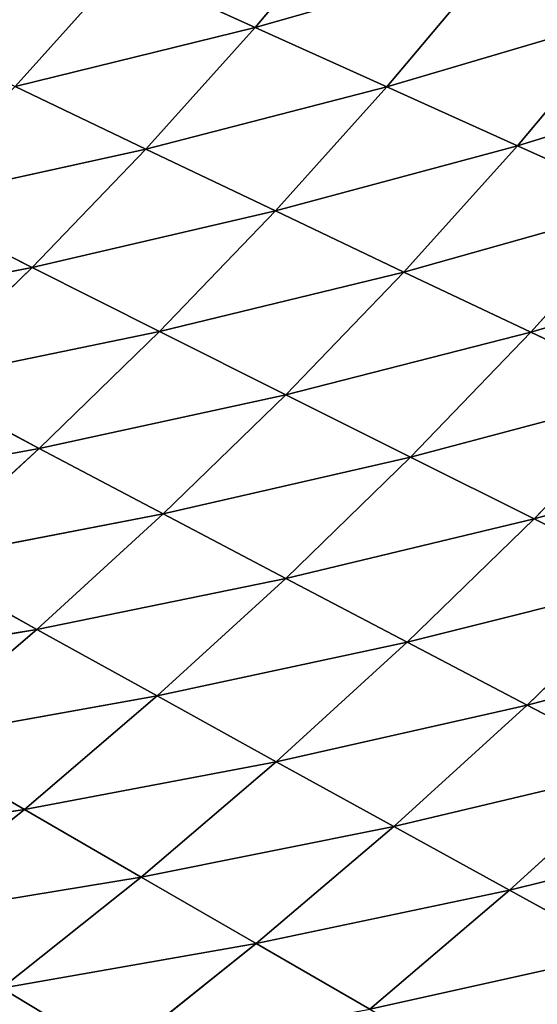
# Model space of a CAD drawing. Extents: x 0 to 605, y 0 to 400.
# Tile 807 of 1056: x 482 to 497, y 84 to 113. Entities that reach past the tile are written whole.
import ezdxf

# ---------------------------------------------------------------- set-up
doc = ezdxf.new("R2010")
doc.units = 0
doc.header["$LTSCALE"] = 25.4
doc.layers.get('0').update_dxf_attribs({"linetype": 'CONTINUOUS'})

# ---------------------------------------------------------------- blocks, each defined once
blk = doc.blocks.new('ATLANTA610_-_S_STL')
at = {"color": 0}
for p, q in [((499.823, 59.331, 314.328), (496.523, 57.013, 312.512)), ((499.823, 59.331, 314.328), (496.523, 57.013, 312.512)), ((492.474, 57.148, 315.96), (489.185, 54.965, 314.061)), ((492.474, 57.148, 315.96), (489.185, 54.965, 314.061)), ((496.523, 57.013, 312.512), (492.474, 57.148, 315.96)), ((496.523, 57.013, 312.512), (492.474, 57.148, 315.96)), ((496.523, 57.013, 312.512), (489.185, 54.965, 314.061)), ((496.523, 57.013, 312.512), (489.185, 54.965, 314.061)), ((496.523, 57.013, 312.512), (493.168, 54.834, 310.666)), ((496.523, 57.013, 312.512), (493.168, 54.834, 310.666)), ((500.448, 56.886, 308.942), (496.523, 57.013, 312.512)), ((500.448, 56.886, 308.942), (496.523, 57.013, 312.512)), ((500.448, 56.886, 308.942), (497.03, 54.711, 307.151)), ((500.448, 56.886, 308.942), (497.03, 54.711, 307.151)), ((485.088, 55.103, 317.332), (481.822, 53.048, 315.352)), ((485.088, 55.103, 317.332), (481.822, 53.048, 315.352)), ((485.088, 55.103, 317.332), (489.185, 54.965, 314.061)), ((485.088, 55.103, 317.332), (489.185, 54.965, 314.061)), ((489.185, 54.965, 314.061), (481.822, 53.048, 315.352)), ((489.185, 54.965, 314.061), (481.822, 53.048, 315.352)), ((489.185, 54.965, 314.061), (485.849, 52.914, 312.132)), ((489.185, 54.965, 314.061), (485.849, 52.914, 312.132)), ((493.168, 54.834, 310.666), (485.849, 52.914, 312.132)), ((493.168, 54.834, 310.666), (485.849, 52.914, 312.132)), ((489.185, 54.965, 314.061), (493.168, 54.834, 310.666)), ((489.185, 54.965, 314.061), (493.168, 54.834, 310.666)), ((493.168, 54.834, 310.666), (489.765, 52.788, 308.791)), ((493.168, 54.834, 310.666), (489.765, 52.788, 308.791)), ((493.168, 54.834, 310.666), (497.03, 54.711, 307.151)), ((493.168, 54.834, 310.666), (497.03, 54.711, 307.151)), ((497.03, 54.711, 307.151), (489.765, 52.788, 308.791)), ((497.03, 54.711, 307.151), (489.765, 52.788, 308.791)), ((497.03, 54.711, 307.151), (493.562, 52.67, 305.332)), ((497.03, 54.711, 307.151), (493.562, 52.67, 305.332)), ((497.03, 54.711, 307.151), (500.764, 54.596, 303.52)), ((497.03, 54.711, 307.151), (500.764, 54.596, 303.52)), ((500.764, 54.596, 303.52), (497.234, 52.559, 301.76)), ((500.764, 54.596, 303.52), (497.234, 52.559, 301.76)), ((485.849, 52.914, 312.132), (481.822, 53.048, 315.352)), ((485.849, 52.914, 312.132), (481.822, 53.048, 315.352)), ((485.849, 52.914, 312.132), (478.514, 51.117, 313.341)), ((485.849, 52.914, 312.132), (478.514, 51.117, 313.341)), ((485.849, 52.914, 312.132), (482.471, 50.989, 310.173)), ((485.849, 52.914, 312.132), (482.471, 50.989, 310.173)), ((489.765, 52.788, 308.791), (482.471, 50.989, 310.173)), ((489.765, 52.788, 308.791), (482.471, 50.989, 310.173)), ((489.765, 52.788, 308.791), (485.849, 52.914, 312.132)), ((489.765, 52.788, 308.791), (485.849, 52.914, 312.132)), ((489.765, 52.788, 308.791), (486.317, 50.869, 306.887)), ((489.765, 52.788, 308.791), (486.317, 50.869, 306.887)), ((493.562, 52.67, 305.332), (489.765, 52.788, 308.791)), ((493.562, 52.67, 305.332), (489.765, 52.788, 308.791)), ((493.562, 52.67, 305.332), (486.317, 50.869, 306.887)), ((493.562, 52.67, 305.332), (486.317, 50.869, 306.887)), ((493.562, 52.67, 305.332), (490.048, 50.755, 303.487)), ((493.562, 52.67, 305.332), (490.048, 50.755, 303.487)), ((497.234, 52.559, 301.76), (490.048, 50.755, 303.487)), ((497.234, 52.559, 301.76), (490.048, 50.755, 303.487)), ((497.234, 52.559, 301.76), (493.562, 52.67, 305.332)), ((497.234, 52.559, 301.76), (493.562, 52.67, 305.332)), ((497.234, 52.559, 301.76), (493.658, 50.65, 299.974)), ((497.234, 52.559, 301.76), (493.658, 50.65, 299.974)), ((500.776, 52.457, 298.078), (497.234, 52.559, 301.76)), ((500.776, 52.457, 298.078), (497.234, 52.559, 301.76)), ((500.776, 52.457, 298.078), (497.139, 50.552, 296.354)), ((500.776, 52.457, 298.078), (497.139, 50.552, 296.354)), ((478.514, 51.117, 313.341), (482.471, 50.989, 310.173)), ((478.514, 51.117, 313.341), (482.471, 50.989, 310.173)), ((482.471, 50.989, 310.173), (475.17, 49.306, 311.302)), ((482.471, 50.989, 310.173), (475.17, 49.306, 311.302)), ((482.471, 50.989, 310.173), (479.054, 49.184, 308.187)), ((482.471, 50.989, 310.173), (479.054, 49.184, 308.187)), ((486.317, 50.869, 306.887), (479.054, 49.184, 308.187)), ((486.317, 50.869, 306.887), (479.054, 49.184, 308.187)), ((482.471, 50.989, 310.173), (486.317, 50.869, 306.887)), ((482.471, 50.989, 310.173), (486.317, 50.869, 306.887)), ((486.317, 50.869, 306.887), (482.831, 49.068, 304.958)), ((486.317, 50.869, 306.887), (482.831, 49.068, 304.958)), ((486.317, 50.869, 306.887), (490.048, 50.755, 303.487)), ((486.317, 50.869, 306.887), (490.048, 50.755, 303.487)), ((490.048, 50.755, 303.487), (482.831, 49.068, 304.958)), ((490.048, 50.755, 303.487), (482.831, 49.068, 304.958)), ((490.048, 50.755, 303.487), (486.495, 48.961, 301.616)), ((490.048, 50.755, 303.487), (486.495, 48.961, 301.616)), ((493.658, 50.65, 299.974), (486.495, 48.961, 301.616)), ((493.658, 50.65, 299.974), (486.495, 48.961, 301.616)), ((493.658, 50.65, 299.974), (490.04, 48.86, 298.164)), ((493.658, 50.65, 299.974), (490.04, 48.86, 298.164)), ((490.048, 50.755, 303.487), (493.658, 50.65, 299.974)), ((490.048, 50.755, 303.487), (493.658, 50.65, 299.974)), ((497.139, 50.552, 296.354), (493.46, 48.768, 294.608)), ((497.139, 50.552, 296.354), (493.46, 48.768, 294.608)), ((493.658, 50.65, 299.974), (497.139, 50.552, 296.354)), ((493.658, 50.65, 299.974), (497.139, 50.552, 296.354)), ((497.139, 50.552, 296.354), (500.486, 50.463, 292.631)), ((497.139, 50.552, 296.354), (500.486, 50.463, 292.631)), ((500.486, 50.463, 292.631), (496.749, 48.683, 290.95)), ((500.486, 50.463, 292.631), (496.749, 48.683, 290.95)), ((482.831, 49.068, 304.958), (475.602, 47.491, 306.175)), ((482.831, 49.068, 304.958), (475.602, 47.491, 306.175)), ((482.831, 49.068, 304.958), (479.054, 49.184, 308.187)), ((482.831, 49.068, 304.958), (479.054, 49.184, 308.187)), ((482.831, 49.068, 304.958), (479.308, 47.381, 303.002)), ((482.831, 49.068, 304.958), (479.308, 47.381, 303.002)), ((486.495, 48.961, 301.616), (482.831, 49.068, 304.958)), ((486.495, 48.961, 301.616), (482.831, 49.068, 304.958)), ((486.495, 48.961, 301.616), (479.308, 47.381, 303.002)), ((486.495, 48.961, 301.616), (479.308, 47.381, 303.002)), ((486.495, 48.961, 301.616), (482.904, 47.279, 299.72)), ((486.495, 48.961, 301.616), (482.904, 47.279, 299.72)), ((490.04, 48.86, 298.164), (482.904, 47.279, 299.72)), ((490.04, 48.86, 298.164), (482.904, 47.279, 299.72)), ((490.04, 48.86, 298.164), (486.384, 47.184, 296.331)), ((490.04, 48.86, 298.164), (486.384, 47.184, 296.331)), ((493.46, 48.768, 294.608), (486.384, 47.184, 296.331)), ((493.46, 48.768, 294.608), (486.384, 47.184, 296.331)), ((490.04, 48.86, 298.164), (486.495, 48.961, 301.616)), ((490.04, 48.86, 298.164), (486.495, 48.961, 301.616)), ((493.46, 48.768, 294.608), (489.742, 47.097, 292.838)), ((493.46, 48.768, 294.608), (489.742, 47.097, 292.838)), ((493.46, 48.768, 294.608), (490.04, 48.86, 298.164)), ((493.46, 48.768, 294.608), (490.04, 48.86, 298.164)), ((496.749, 48.683, 290.95), (493.46, 48.768, 294.608)), ((496.749, 48.683, 290.95), (493.46, 48.768, 294.608)), ((496.749, 48.683, 290.95), (492.972, 47.017, 289.247)), ((496.749, 48.683, 290.95), (492.972, 47.017, 289.247)), ((499.901, 48.606, 287.194), (496.749, 48.683, 290.95)), ((499.901, 48.606, 287.194), (496.749, 48.683, 290.95)), ((479.308, 47.381, 303.002), (482.904, 47.279, 299.72)), ((479.308, 47.381, 303.002), (482.904, 47.279, 299.72)), ((482.904, 47.279, 299.72), (475.753, 45.801, 301.023)), ((482.904, 47.279, 299.72), (475.753, 45.801, 301.023)), ((482.904, 47.279, 299.72), (479.279, 45.705, 297.801)), ((482.904, 47.279, 299.72), (479.279, 45.705, 297.801)), ((486.384, 47.184, 296.331), (479.279, 45.705, 297.801)), ((486.384, 47.184, 296.331), (479.279, 45.705, 297.801)), ((486.384, 47.184, 296.331), (482.693, 45.615, 294.475)), ((486.384, 47.184, 296.331), (482.693, 45.615, 294.475)), ((489.742, 47.097, 292.838), (482.693, 45.615, 294.475)), ((489.742, 47.097, 292.838), (482.693, 45.615, 294.475)), ((482.904, 47.279, 299.72), (486.384, 47.184, 296.331)), ((482.904, 47.279, 299.72), (486.384, 47.184, 296.331)), ((489.742, 47.097, 292.838), (485.988, 45.533, 291.048)), ((489.742, 47.097, 292.838), (485.988, 45.533, 291.048)), ((486.384, 47.184, 296.331), (489.742, 47.097, 292.838)), ((486.384, 47.184, 296.331), (489.742, 47.097, 292.838)), ((489.742, 47.097, 292.838), (492.972, 47.017, 289.247)), ((489.742, 47.097, 292.838), (492.972, 47.017, 289.247)), ((492.972, 47.017, 289.247), (489.157, 45.457, 287.524)), ((492.972, 47.017, 289.247), (489.157, 45.457, 287.524)), ((492.972, 47.017, 289.247), (496.068, 46.944, 285.56)), ((492.972, 47.017, 289.247), (496.068, 46.944, 285.56)), ((482.693, 45.615, 294.475), (479.279, 45.705, 297.801)), ((482.693, 45.615, 294.475), (479.279, 45.705, 297.801)), ((482.693, 45.615, 294.475), (475.623, 44.231, 295.86)), ((482.693, 45.615, 294.475), (475.623, 44.231, 295.86)), ((482.693, 45.615, 294.475), (478.969, 44.147, 292.598)), ((482.693, 45.615, 294.475), (478.969, 44.147, 292.598)), ((485.988, 45.533, 291.048), (478.969, 44.147, 292.598)), ((485.988, 45.533, 291.048), (478.969, 44.147, 292.598)), ((485.988, 45.533, 291.048), (482.2, 44.069, 289.237)), ((485.988, 45.533, 291.048), (482.2, 44.069, 289.237)), ((485.988, 45.533, 291.048), (482.693, 45.615, 294.475)), ((485.988, 45.533, 291.048), (482.693, 45.615, 294.475)), ((489.157, 45.457, 287.524), (485.308, 43.998, 285.782)), ((489.157, 45.457, 287.524), (485.308, 43.998, 285.782)), ((489.157, 45.457, 287.524), (485.988, 45.533, 291.048)), ((489.157, 45.457, 287.524), (485.988, 45.533, 291.048)), ((492.196, 45.39, 283.907), (489.157, 45.457, 287.524)), ((492.196, 45.39, 283.907), (489.157, 45.457, 287.524)), ((482.2, 44.069, 289.237), (485.308, 43.998, 285.782)), ((482.2, 44.069, 289.237), (485.308, 43.998, 285.782))]:
    blk.add_line(p, q, dxfattribs=at)
mesh = blk.add_polyface(dxfattribs=at)
corners = [(495.71, 59.47, 317.827), (503.065, 61.794, 316.113), (499.823, 59.331, 314.328), (498.888, 61.936, 319.662)]
mesh.append_faces([[corners[k] for k in face] for face in [(0, 1, 2), (1, 0, 3)]], dxfattribs={"vtx0": -1, "color": 0})
mesh = blk.add_polyface(dxfattribs=at)
corners = [(492.474, 57.148, 315.96), (499.823, 59.331, 314.328), (496.523, 57.013, 312.512), (495.71, 59.47, 317.827)]
mesh.append_faces([[corners[k] for k in face] for face in [(0, 1, 2), (1, 0, 3)]], dxfattribs={"vtx0": -1, "color": 0})
mesh = blk.add_polyface(dxfattribs=at)
corners = [(496.523, 57.013, 312.512), (503.811, 59.2, 310.704), (500.448, 56.886, 308.942), (499.823, 59.331, 314.328)]
mesh.append_faces([[corners[k] for k in face] for face in [(0, 1, 2), (1, 0, 3)]], dxfattribs={"vtx0": -1, "color": 0})
mesh = blk.add_polyface(dxfattribs=at)
corners = [(485.088, 55.103, 317.332), (492.474, 57.148, 315.96), (489.185, 54.965, 314.061)]
mesh.append_faces([[corners[k] for k in face] for face in [(0, 1, 2)]], dxfattribs={"color": 0})
mesh = blk.add_polyface(dxfattribs=at)
corners = [(492.474, 57.148, 315.96), (496.523, 57.013, 312.512), (489.185, 54.965, 314.061)]
mesh.append_faces([[corners[k] for k in face] for face in [(0, 1, 2)]], dxfattribs={"color": 0})
mesh = blk.add_polyface(dxfattribs=at)
corners = [(489.185, 54.965, 314.061), (496.523, 57.013, 312.512), (493.168, 54.834, 310.666)]
mesh.append_faces([[corners[k] for k in face] for face in [(0, 1, 2)]], dxfattribs={"color": 0})
mesh = blk.add_polyface(dxfattribs=at)
corners = [(493.168, 54.834, 310.666), (500.448, 56.886, 308.942), (497.03, 54.711, 307.151), (496.523, 57.013, 312.512)]
mesh.append_faces([[corners[k] for k in face] for face in [(0, 1, 2), (1, 0, 3)]], dxfattribs={"vtx0": -1, "color": 0})
mesh = blk.add_polyface(dxfattribs=at)
corners = [(497.03, 54.711, 307.151), (504.243, 56.766, 305.254), (500.764, 54.596, 303.52), (500.448, 56.886, 308.942)]
mesh.append_faces([[corners[k] for k in face] for face in [(0, 1, 2), (1, 0, 3)]], dxfattribs={"vtx0": -1, "color": 0})
mesh = blk.add_polyface(dxfattribs=at)
corners = [(477.688, 53.188, 318.448), (485.088, 55.103, 317.332), (481.822, 53.048, 315.352)]
mesh.append_faces([[corners[k] for k in face] for face in [(0, 1, 2)]], dxfattribs={"color": 0})
mesh = blk.add_polyface(dxfattribs=at)
corners = [(485.088, 55.103, 317.332), (489.185, 54.965, 314.061), (481.822, 53.048, 315.352)]
mesh.append_faces([[corners[k] for k in face] for face in [(0, 1, 2)]], dxfattribs={"color": 0})
mesh = blk.add_polyface(dxfattribs=at)
corners = [(481.822, 53.048, 315.352), (489.185, 54.965, 314.061), (485.849, 52.914, 312.132)]
mesh.append_faces([[corners[k] for k in face] for face in [(0, 1, 2)]], dxfattribs={"color": 0})
mesh = blk.add_polyface(dxfattribs=at)
corners = [(489.185, 54.965, 314.061), (493.168, 54.834, 310.666), (485.849, 52.914, 312.132)]
mesh.append_faces([[corners[k] for k in face] for face in [(0, 1, 2)]], dxfattribs={"color": 0})
mesh = blk.add_polyface(dxfattribs=at)
corners = [(485.849, 52.914, 312.132), (493.168, 54.834, 310.666), (489.765, 52.788, 308.791)]
mesh.append_faces([[corners[k] for k in face] for face in [(0, 1, 2)]], dxfattribs={"color": 0})
mesh = blk.add_polyface(dxfattribs=at)
corners = [(493.168, 54.834, 310.666), (497.03, 54.711, 307.151), (489.765, 52.788, 308.791)]
mesh.append_faces([[corners[k] for k in face] for face in [(0, 1, 2)]], dxfattribs={"color": 0})
mesh = blk.add_polyface(dxfattribs=at)
corners = [(489.765, 52.788, 308.791), (497.03, 54.711, 307.151), (493.562, 52.67, 305.332)]
mesh.append_faces([[corners[k] for k in face] for face in [(0, 1, 2)]], dxfattribs={"color": 0})
mesh = blk.add_polyface(dxfattribs=at)
corners = [(493.562, 52.67, 305.332), (500.764, 54.596, 303.52), (497.234, 52.559, 301.76), (497.03, 54.711, 307.151)]
mesh.append_faces([[corners[k] for k in face] for face in [(0, 1, 2), (1, 0, 3)]], dxfattribs={"vtx0": -1, "color": 0})
mesh = blk.add_polyface(dxfattribs=at)
corners = [(497.234, 52.559, 301.76), (504.365, 54.489, 299.777), (500.776, 52.457, 298.078), (500.764, 54.596, 303.52)]
mesh.append_faces([[corners[k] for k in face] for face in [(0, 1, 2), (1, 0, 3)]], dxfattribs={"vtx0": -1, "color": 0})
mesh = blk.add_polyface(dxfattribs=at)
corners = [(481.822, 53.048, 315.352), (485.849, 52.914, 312.132), (478.514, 51.117, 313.341)]
mesh.append_faces([[corners[k] for k in face] for face in [(0, 1, 2)]], dxfattribs={"color": 0})
mesh = blk.add_polyface(dxfattribs=at)
corners = [(478.514, 51.117, 313.341), (485.849, 52.914, 312.132), (482.471, 50.989, 310.173)]
mesh.append_faces([[corners[k] for k in face] for face in [(0, 1, 2)]], dxfattribs={"color": 0})
mesh = blk.add_polyface(dxfattribs=at)
corners = [(485.849, 52.914, 312.132), (489.765, 52.788, 308.791), (482.471, 50.989, 310.173)]
mesh.append_faces([[corners[k] for k in face] for face in [(0, 1, 2)]], dxfattribs={"color": 0})
mesh = blk.add_polyface(dxfattribs=at)
corners = [(482.471, 50.989, 310.173), (489.765, 52.788, 308.791), (486.317, 50.869, 306.887)]
mesh.append_faces([[corners[k] for k in face] for face in [(0, 1, 2)]], dxfattribs={"color": 0})
mesh = blk.add_polyface(dxfattribs=at)
corners = [(489.765, 52.788, 308.791), (493.562, 52.67, 305.332), (486.317, 50.869, 306.887)]
mesh.append_faces([[corners[k] for k in face] for face in [(0, 1, 2)]], dxfattribs={"color": 0})
mesh = blk.add_polyface(dxfattribs=at)
corners = [(486.317, 50.869, 306.887), (493.562, 52.67, 305.332), (490.048, 50.755, 303.487)]
mesh.append_faces([[corners[k] for k in face] for face in [(0, 1, 2)]], dxfattribs={"color": 0})
mesh = blk.add_polyface(dxfattribs=at)
corners = [(493.562, 52.67, 305.332), (497.234, 52.559, 301.76), (490.048, 50.755, 303.487)]
mesh.append_faces([[corners[k] for k in face] for face in [(0, 1, 2)]], dxfattribs={"color": 0})
mesh = blk.add_polyface(dxfattribs=at)
corners = [(490.048, 50.755, 303.487), (497.234, 52.559, 301.76), (493.658, 50.65, 299.974)]
mesh.append_faces([[corners[k] for k in face] for face in [(0, 1, 2)]], dxfattribs={"color": 0})
mesh = blk.add_polyface(dxfattribs=at)
corners = [(493.658, 50.65, 299.974), (500.776, 52.457, 298.078), (497.139, 50.552, 296.354), (497.234, 52.559, 301.76)]
mesh.append_faces([[corners[k] for k in face] for face in [(0, 1, 2), (1, 0, 3)]], dxfattribs={"vtx0": -1, "color": 0})
mesh = blk.add_polyface(dxfattribs=at)
corners = [(497.139, 50.552, 296.354), (504.18, 52.363, 294.29), (500.486, 50.463, 292.631), (500.776, 52.457, 298.078)]
mesh.append_faces([[corners[k] for k in face] for face in [(0, 1, 2), (1, 0, 3)]], dxfattribs={"vtx0": -1, "color": 0})
mesh = blk.add_polyface(dxfattribs=at)
corners = [(478.514, 51.117, 313.341), (482.471, 50.989, 310.173), (475.17, 49.306, 311.302)]
mesh.append_faces([[corners[k] for k in face] for face in [(0, 1, 2)]], dxfattribs={"color": 0})
mesh = blk.add_polyface(dxfattribs=at)
corners = [(475.17, 49.306, 311.302), (482.471, 50.989, 310.173), (479.054, 49.184, 308.187)]
mesh.append_faces([[corners[k] for k in face] for face in [(0, 1, 2)]], dxfattribs={"color": 0})
mesh = blk.add_polyface(dxfattribs=at)
corners = [(482.471, 50.989, 310.173), (486.317, 50.869, 306.887), (479.054, 49.184, 308.187)]
mesh.append_faces([[corners[k] for k in face] for face in [(0, 1, 2)]], dxfattribs={"color": 0})
mesh = blk.add_polyface(dxfattribs=at)
corners = [(479.054, 49.184, 308.187), (486.317, 50.869, 306.887), (482.831, 49.068, 304.958)]
mesh.append_faces([[corners[k] for k in face] for face in [(0, 1, 2)]], dxfattribs={"color": 0})
mesh = blk.add_polyface(dxfattribs=at)
corners = [(486.317, 50.869, 306.887), (490.048, 50.755, 303.487), (482.831, 49.068, 304.958)]
mesh.append_faces([[corners[k] for k in face] for face in [(0, 1, 2)]], dxfattribs={"color": 0})
mesh = blk.add_polyface(dxfattribs=at)
corners = [(482.831, 49.068, 304.958), (490.048, 50.755, 303.487), (486.495, 48.961, 301.616)]
mesh.append_faces([[corners[k] for k in face] for face in [(0, 1, 2)]], dxfattribs={"color": 0})
mesh = blk.add_polyface(dxfattribs=at)
corners = [(490.048, 50.755, 303.487), (493.658, 50.65, 299.974), (486.495, 48.961, 301.616)]
mesh.append_faces([[corners[k] for k in face] for face in [(0, 1, 2)]], dxfattribs={"color": 0})
mesh = blk.add_polyface(dxfattribs=at)
corners = [(486.495, 48.961, 301.616), (493.658, 50.65, 299.974), (490.04, 48.86, 298.164)]
mesh.append_faces([[corners[k] for k in face] for face in [(0, 1, 2)]], dxfattribs={"color": 0})
mesh = blk.add_polyface(dxfattribs=at)
corners = [(490.04, 48.86, 298.164), (497.139, 50.552, 296.354), (493.46, 48.768, 294.608), (493.658, 50.65, 299.974)]
mesh.append_faces([[corners[k] for k in face] for face in [(0, 1, 2), (1, 0, 3)]], dxfattribs={"vtx0": -1, "color": 0})
mesh = blk.add_polyface(dxfattribs=at)
corners = [(493.46, 48.768, 294.608), (500.486, 50.463, 292.631), (496.749, 48.683, 290.95), (497.139, 50.552, 296.354)]
mesh.append_faces([[corners[k] for k in face] for face in [(0, 1, 2), (1, 0, 3)]], dxfattribs={"vtx0": -1, "color": 0})
mesh = blk.add_polyface(dxfattribs=at)
corners = [(496.749, 48.683, 290.95), (503.693, 50.382, 288.808), (499.901, 48.606, 287.194), (500.486, 50.463, 292.631)]
mesh.append_faces([[corners[k] for k in face] for face in [(0, 1, 2), (1, 0, 3)]], dxfattribs={"vtx0": -1, "color": 0})
mesh = blk.add_polyface(dxfattribs=at)
corners = [(479.054, 49.184, 308.187), (482.831, 49.068, 304.958), (475.602, 47.491, 306.175)]
mesh.append_faces([[corners[k] for k in face] for face in [(0, 1, 2)]], dxfattribs={"color": 0})
mesh = blk.add_polyface(dxfattribs=at)
corners = [(475.602, 47.491, 306.175), (482.831, 49.068, 304.958), (479.308, 47.381, 303.002)]
mesh.append_faces([[corners[k] for k in face] for face in [(0, 1, 2)]], dxfattribs={"color": 0})
mesh = blk.add_polyface(dxfattribs=at)
corners = [(482.831, 49.068, 304.958), (486.495, 48.961, 301.616), (479.308, 47.381, 303.002)]
mesh.append_faces([[corners[k] for k in face] for face in [(0, 1, 2)]], dxfattribs={"color": 0})
mesh = blk.add_polyface(dxfattribs=at)
corners = [(479.308, 47.381, 303.002), (486.495, 48.961, 301.616), (482.904, 47.279, 299.72)]
mesh.append_faces([[corners[k] for k in face] for face in [(0, 1, 2)]], dxfattribs={"color": 0})
mesh = blk.add_polyface(dxfattribs=at)
corners = [(486.495, 48.961, 301.616), (490.04, 48.86, 298.164), (482.904, 47.279, 299.72)]
mesh.append_faces([[corners[k] for k in face] for face in [(0, 1, 2)]], dxfattribs={"color": 0})
mesh = blk.add_polyface(dxfattribs=at)
corners = [(482.904, 47.279, 299.72), (490.04, 48.86, 298.164), (486.384, 47.184, 296.331)]
mesh.append_faces([[corners[k] for k in face] for face in [(0, 1, 2)]], dxfattribs={"color": 0})
mesh = blk.add_polyface(dxfattribs=at)
corners = [(490.04, 48.86, 298.164), (493.46, 48.768, 294.608), (486.384, 47.184, 296.331)]
mesh.append_faces([[corners[k] for k in face] for face in [(0, 1, 2)]], dxfattribs={"color": 0})
mesh = blk.add_polyface(dxfattribs=at)
corners = [(486.384, 47.184, 296.331), (493.46, 48.768, 294.608), (489.742, 47.097, 292.838)]
mesh.append_faces([[corners[k] for k in face] for face in [(0, 1, 2)]], dxfattribs={"color": 0})
mesh = blk.add_polyface(dxfattribs=at)
corners = [(489.742, 47.097, 292.838), (496.749, 48.683, 290.95), (492.972, 47.017, 289.247), (493.46, 48.768, 294.608)]
mesh.append_faces([[corners[k] for k in face] for face in [(0, 1, 2), (1, 0, 3)]], dxfattribs={"vtx0": -1, "color": 0})
mesh = blk.add_polyface(dxfattribs=at)
corners = [(492.972, 47.017, 289.247), (499.901, 48.606, 287.194), (496.068, 46.944, 285.56), (496.749, 48.683, 290.95)]
mesh.append_faces([[corners[k] for k in face] for face in [(0, 1, 2), (1, 0, 3)]], dxfattribs={"vtx0": -1, "color": 0})
mesh = blk.add_polyface(dxfattribs=at)
corners = [(479.308, 47.381, 303.002), (482.904, 47.279, 299.72), (475.753, 45.801, 301.023)]
mesh.append_faces([[corners[k] for k in face] for face in [(0, 1, 2)]], dxfattribs={"color": 0})
mesh = blk.add_polyface(dxfattribs=at)
corners = [(475.753, 45.801, 301.023), (482.904, 47.279, 299.72), (479.279, 45.705, 297.801)]
mesh.append_faces([[corners[k] for k in face] for face in [(0, 1, 2)]], dxfattribs={"color": 0})
mesh = blk.add_polyface(dxfattribs=at)
corners = [(482.904, 47.279, 299.72), (486.384, 47.184, 296.331), (479.279, 45.705, 297.801)]
mesh.append_faces([[corners[k] for k in face] for face in [(0, 1, 2)]], dxfattribs={"color": 0})
mesh = blk.add_polyface(dxfattribs=at)
corners = [(479.279, 45.705, 297.801), (486.384, 47.184, 296.331), (482.693, 45.615, 294.475)]
mesh.append_faces([[corners[k] for k in face] for face in [(0, 1, 2)]], dxfattribs={"color": 0})
mesh = blk.add_polyface(dxfattribs=at)
corners = [(486.384, 47.184, 296.331), (489.742, 47.097, 292.838), (482.693, 45.615, 294.475)]
mesh.append_faces([[corners[k] for k in face] for face in [(0, 1, 2)]], dxfattribs={"color": 0})
mesh = blk.add_polyface(dxfattribs=at)
corners = [(482.693, 45.615, 294.475), (489.742, 47.097, 292.838), (485.988, 45.533, 291.048)]
mesh.append_faces([[corners[k] for k in face] for face in [(0, 1, 2)]], dxfattribs={"color": 0})
mesh = blk.add_polyface(dxfattribs=at)
corners = [(485.988, 45.533, 291.048), (492.972, 47.017, 289.247), (489.157, 45.457, 287.524), (489.742, 47.097, 292.838)]
mesh.append_faces([[corners[k] for k in face] for face in [(0, 1, 2), (1, 0, 3)]], dxfattribs={"vtx0": -1, "color": 0})
mesh = blk.add_polyface(dxfattribs=at)
corners = [(489.157, 45.457, 287.524), (496.068, 46.944, 285.56), (492.196, 45.39, 283.907), (492.972, 47.017, 289.247)]
mesh.append_faces([[corners[k] for k in face] for face in [(0, 1, 2), (1, 0, 3)]], dxfattribs={"vtx0": -1, "color": 0})
mesh = blk.add_polyface(dxfattribs=at)
corners = [(479.279, 45.705, 297.801), (482.693, 45.615, 294.475), (475.623, 44.231, 295.86)]
mesh.append_faces([[corners[k] for k in face] for face in [(0, 1, 2)]], dxfattribs={"color": 0})
mesh = blk.add_polyface(dxfattribs=at)
corners = [(475.623, 44.231, 295.86), (482.693, 45.615, 294.475), (478.969, 44.147, 292.598)]
mesh.append_faces([[corners[k] for k in face] for face in [(0, 1, 2)]], dxfattribs={"color": 0})
mesh = blk.add_polyface(dxfattribs=at)
corners = [(482.693, 45.615, 294.475), (485.988, 45.533, 291.048), (478.969, 44.147, 292.598)]
mesh.append_faces([[corners[k] for k in face] for face in [(0, 1, 2)]], dxfattribs={"color": 0})
mesh = blk.add_polyface(dxfattribs=at)
corners = [(478.969, 44.147, 292.598), (485.988, 45.533, 291.048), (482.2, 44.069, 289.237)]
mesh.append_faces([[corners[k] for k in face] for face in [(0, 1, 2)]], dxfattribs={"color": 0})
mesh = blk.add_polyface(dxfattribs=at)
corners = [(482.2, 44.069, 289.237), (489.157, 45.457, 287.524), (485.308, 43.998, 285.782), (485.988, 45.533, 291.048)]
mesh.append_faces([[corners[k] for k in face] for face in [(0, 1, 2), (1, 0, 3)]], dxfattribs={"vtx0": -1, "color": 0})
mesh = blk.add_polyface(dxfattribs=at)
corners = [(485.308, 43.998, 285.782), (492.196, 45.39, 283.907), (488.289, 43.935, 282.235), (489.157, 45.457, 287.524)]
mesh.append_faces([[corners[k] for k in face] for face in [(0, 1, 2), (1, 0, 3)]], dxfattribs={"vtx0": -1, "color": 0})
mesh = blk.add_polyface(dxfattribs=at)
corners = [(478.381, 42.699, 287.407), (485.308, 43.998, 285.782), (481.427, 42.633, 284.021), (482.2, 44.069, 289.237)]
mesh.append_faces([[corners[k] for k in face] for face in [(0, 1, 2), (1, 0, 3)]], dxfattribs={"vtx0": -1, "color": 0})

msp = doc.modelspace()

# ---------------------------------------------------------------- block references
at = {"color": 254, "extrusion": (0, -1, 5.55112e-17)}
msp.add_blockref('ATLANTA610_-_S_STL', (-0.269, -0.066, -399.883), dxfattribs=at)

doc.saveas('drawing.dxf')
